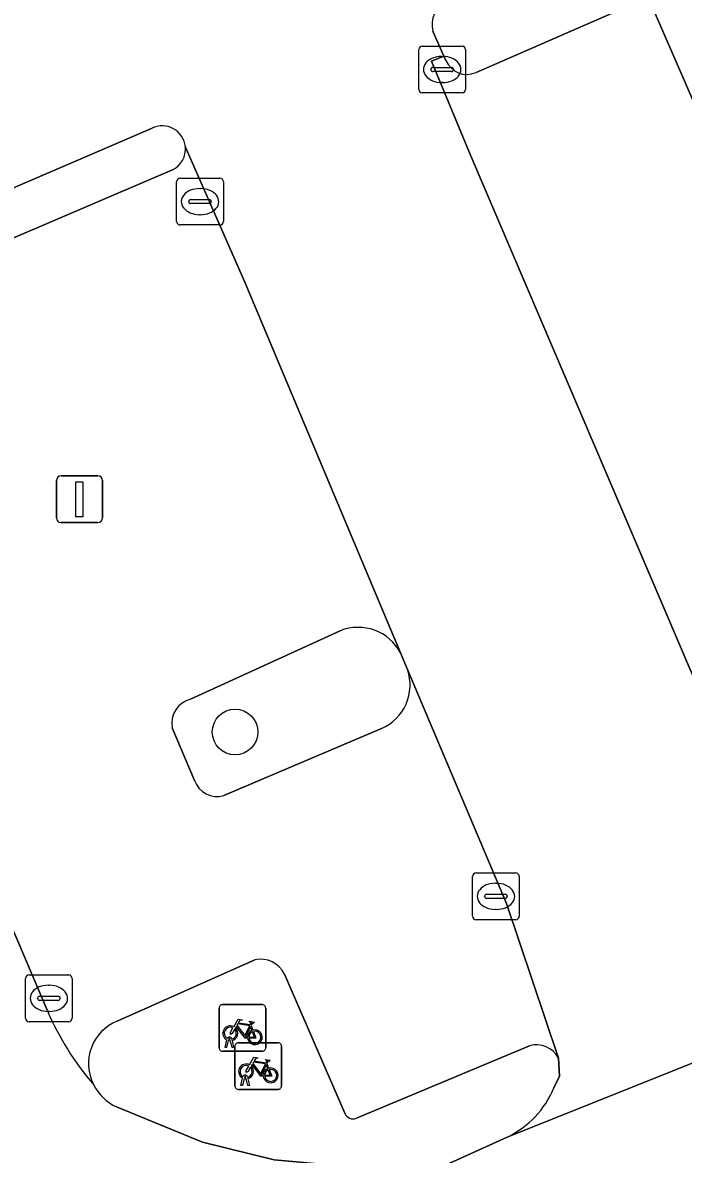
# Model space of a CAD drawing. Extents: x 159371 to 159986, y 382987 to 383597.
# Drawn here: x 159589.46 to 159603.61, y 383453.83 to 383478.07 of the extents above; entities that cross this region are included whole.
import ezdxf

# ---------------------------------------------------------------- set-up
doc = ezdxf.new("R2010")
doc.units = 0
for name, color, linetype in [('IMGEO_Boom', 7, 'Continuous'), ('IMGEO_Fietsenrek', 7, 'Continuous'), ('IMGEO_Kolk', 7, 'Continuous'), ('IMGEO_Lichtmast', 7, 'Continuous'), ('IMGEO_Parkeervlak_open', 7, 'Continuous'), ('IMGEO_Rijbaan_lokaal_gesloten', 7, 'Continuous'), ('IMGEO_Verkeerseiland_open', 7, 'Continuous')]:
    doc.layers.add(name, color=color, linetype=linetype)

msp = doc.modelspace()

# ---------------------------------------------------------------- linework, layer by layer
at = {"layer": 'IMGEO_Boom'}
msp.add_circle((159594.011, 383462.877), 0.489, dxfattribs=at)
at = {"layer": 'IMGEO_Fietsenrek'}
for p, q in [((159593.669, 383456.112), (159593.669, 383456.953)), ((159593.669, 383456.953), (159593.669, 383456.112)), ((159593.744, 383457.037), (159594.585, 383457.037)), ((159594.585, 383457.037), (159593.744, 383457.037)), ((159594.669, 383456.962), (159594.669, 383456.121)), ((159594.669, 383456.121), (159594.669, 383456.962)), ((159594.356, 383456.586), (159594.392, 383456.491)), ((159593.796, 383456.121), (159593.835, 383456.281)), ((159593.865, 383456.269), (159593.83, 383456.121)), ((159593.907, 383456.293), (159593.906, 383456.297)), ((159593.948, 383456.121), (159593.914, 383456.263)), ((159593.938, 383456.304), (159593.939, 383456.297)), ((159593.946, 383456.267), (159593.981, 383456.121)), ((159594.082, 383456.22), (159594.923, 383456.22)), ((159594.923, 383456.22), (159594.082, 383456.22)), ((159594.594, 383456.037), (159593.753, 383456.037)), ((159593.753, 383456.037), (159594.594, 383456.037)), ((159593.83, 383456.121), (159593.796, 383456.121)), ((159593.981, 383456.121), (159593.948, 383456.121)), ((159594.007, 383455.295), (159594.007, 383456.136)), ((159594.007, 383456.136), (159594.007, 383455.295)), ((159595.007, 383456.145), (159595.007, 383455.304)), ((159595.007, 383455.304), (159595.007, 383456.145)), ((159594.694, 383455.769), (159594.73, 383455.674)), ((159594.245, 383455.476), (159594.244, 383455.48)), ((159594.276, 383455.487), (159594.277, 383455.48)), ((159594.134, 383455.304), (159594.173, 383455.464)), ((159594.168, 383455.304), (159594.134, 383455.304)), ((159594.203, 383455.452), (159594.168, 383455.304)), ((159594.286, 383455.304), (159594.252, 383455.446)), ((159594.284, 383455.45), (159594.319, 383455.304)), ((159594.319, 383455.304), (159594.286, 383455.304)), ((159594.932, 383455.22), (159594.091, 383455.22)), ((159594.091, 383455.22), (159594.932, 383455.22))]:
    msp.add_line(p, q, dxfattribs=at)
for points in [[(159593.982, 383456.563), (159594.077, 383456.727), (159594.163, 383456.713), (159594.165, 383456.704), (159594.109, 383456.693), (159594.082, 383456.648), (159594.338, 383456.607)], [(159594.003, 383456.511), (159593.951, 383456.421), (159593.911, 383456.396), (159593.912, 383456.443), (159593.967, 383456.537)], [(159594.278, 383456.319), (159594.228, 383456.319), (159594.037, 383456.57), (159594.018, 383456.538)], [(159594.325, 383456.582), (159594.068, 383456.623), (159594.051, 383456.594), (159594.218, 383456.374), (159594.325, 383456.582)], [(159594.373, 383456.484), (159594.343, 383456.561), (159594.234, 383456.343), (159594.277, 383456.343)], [(159594.307, 383456.343), (159594.427, 383456.342), (159594.383, 383456.456)], [(159594.403, 383456.463), (159594.458, 383456.318), (159594.308, 383456.318)], [(159594.338, 383456.607), (159594.363, 383456.656), (159594.357, 383456.66), (159594.334, 383456.664), (159594.322, 383456.671), (159594.321, 383456.674), (159594.323, 383456.679), (159594.418, 383456.664), (159594.42, 383456.654), (159594.41, 383456.641), (159594.398, 383456.635), (159594.384, 383456.641), (159594.356, 383456.586)], [(159594.341, 383455.694), (159594.289, 383455.604), (159594.249, 383455.579), (159594.25, 383455.626), (159594.305, 383455.72)], [(159594.32, 383455.746), (159594.415, 383455.91), (159594.501, 383455.896), (159594.503, 383455.887), (159594.447, 383455.876), (159594.42, 383455.831), (159594.676, 383455.79)], [(159594.616, 383455.502), (159594.566, 383455.502), (159594.375, 383455.753), (159594.356, 383455.721)], [(159594.663, 383455.765), (159594.406, 383455.806), (159594.389, 383455.777), (159594.556, 383455.557), (159594.663, 383455.765)], [(159594.711, 383455.667), (159594.681, 383455.744), (159594.572, 383455.526), (159594.615, 383455.526)], [(159594.676, 383455.79), (159594.701, 383455.839), (159594.695, 383455.843), (159594.672, 383455.847), (159594.66, 383455.854), (159594.659, 383455.857), (159594.661, 383455.862), (159594.756, 383455.847), (159594.758, 383455.837), (159594.748, 383455.824), (159594.736, 383455.818), (159594.722, 383455.824), (159594.694, 383455.769)], [(159594.645, 383455.526), (159594.765, 383455.525), (159594.721, 383455.639)], [(159594.741, 383455.646), (159594.796, 383455.501), (159594.646, 383455.501)]]:
    msp.add_lwpolyline(points, dxfattribs=at)
for centre, radius, start, end in [((159593.747, 383456.959), 0.0779, 92.4484, 184.2845), ((159593.747, 383456.959), 0.0779, 92.4484, 184.2845), ((159594.591, 383456.959), 0.0779, 2.4484, 94.2845), ((159594.591, 383456.959), 0.0779, 2.4484, 94.2845), ((159593.909, 383456.422), 0.159, 62.6766, 242.1369), ((159593.909, 383456.422), 0.129, 63.3192, 238.903), ((159593.909, 383456.422), 0.129, 283.6043, 43.4302), ((159593.909, 383456.422), 0.159, 283.5766, 46.6042), ((159594.436, 383456.338), 0.159, 113.3408, 178.3217), ((159594.436, 383456.338), 0.159, 187.0065, 105.7708), ((159594.436, 383456.338), 0.129, 113.923, 177.9556), ((159594.436, 383456.338), 0.129, 188.6715, 104.5883), ((159593.889, 383456.293), 0.0499, 12.8025, 158.6934), ((159593.909, 383456.422), 0.159, 253.9967, 271.7867), ((159593.889, 383456.293), 0.0174, 12.8025, 163.4502), ((159593.909, 383456.422), 0.129, 253.415, 269.0204), ((159594.085, 383456.142), 0.0779, 92.4484, 184.2845), ((159594.085, 383456.142), 0.0779, 92.4484, 184.2845), ((159594.929, 383456.142), 0.0779, 2.4484, 94.2845), ((159594.929, 383456.142), 0.0779, 2.4484, 94.2845), ((159593.747, 383456.115), 0.0779, 182.4484, 274.2845), ((159593.747, 383456.115), 0.0779, 182.4484, 274.2845), ((159594.591, 383456.115), 0.0779, 272.4484, 4.2845), ((159594.591, 383456.115), 0.0779, 272.4484, 4.2845), ((159594.247, 383455.605), 0.159, 62.6766, 242.1369), ((159594.247, 383455.605), 0.129, 63.3192, 238.903), ((159594.247, 383455.605), 0.159, 283.5766, 46.6042), ((159594.227, 383455.476), 0.0499, 12.8025, 158.6934), ((159594.227, 383455.476), 0.0174, 12.8025, 163.4502), ((159594.247, 383455.605), 0.129, 253.415, 269.0204), ((159594.247, 383455.605), 0.129, 283.6043, 43.4302), ((159594.774, 383455.521), 0.159, 113.3408, 178.3217), ((159594.774, 383455.521), 0.159, 187.0065, 105.7708), ((159594.774, 383455.521), 0.129, 113.923, 177.9556), ((159594.774, 383455.521), 0.129, 188.6715, 104.5883), ((159594.085, 383455.298), 0.0779, 182.4484, 274.2845), ((159594.085, 383455.298), 0.0779, 182.4484, 274.2845), ((159594.247, 383455.605), 0.159, 253.9967, 271.7867), ((159594.929, 383455.298), 0.0779, 272.4484, 4.2845), ((159594.929, 383455.298), 0.0779, 272.4484, 4.2845)]:
    msp.add_arc(centre, radius, start, end, dxfattribs=at)
at = {"layer": 'IMGEO_Kolk'}
for p, q in [((159598.023, 383477.569), (159598.875, 383477.569)), ((159597.948, 383476.643), (159597.948, 383477.495)), ((159598.436, 383477.349), (159598.461, 383477.349)), ((159598.949, 383477.495), (159598.949, 383476.643)), ((159598.207, 383477.063), (159598.207, 383477.075)), ((159598.25, 383477.112), (159598.648, 383477.112)), ((159598.691, 383477.075), (159598.691, 383477.063)), ((159598.645, 383477.026), (159598.247, 383477.026)), ((159598.875, 383476.569), (159598.023, 383476.569)), ((159598.459, 383476.789), (159598.434, 383476.789)), ((159592.76, 383473.812), (159592.76, 383474.664)), ((159592.835, 383474.738), (159593.687, 383474.738)), ((159593.761, 383474.664), (159593.761, 383473.812)), ((159593.248, 383474.518), (159593.273, 383474.518)), ((159593.019, 383474.232), (159593.019, 383474.244)), ((159593.457, 383474.195), (159593.059, 383474.195)), ((159593.062, 383474.281), (159593.46, 383474.281)), ((159593.503, 383474.244), (159593.503, 383474.232)), ((159593.271, 383473.958), (159593.246, 383473.958)), ((159593.687, 383473.738), (159592.835, 383473.738)), ((159599.174, 383459.856), (159600.026, 383459.856)), ((159599.099, 383458.93), (159599.099, 383459.782)), ((159599.587, 383459.636), (159599.612, 383459.636)), ((159600.1, 383459.782), (159600.1, 383458.93)), ((159599.358, 383459.35), (159599.358, 383459.362)), ((159599.401, 383459.399), (159599.799, 383459.399)), ((159599.842, 383459.362), (159599.842, 383459.35)), ((159599.796, 383459.313), (159599.398, 383459.313)), ((159599.61, 383459.076), (159599.585, 383459.076)), ((159600.026, 383458.856), (159599.174, 383458.856)), ((159589.598, 383457.671), (159590.45, 383457.671)), ((159589.523, 383456.745), (159589.523, 383457.597)), ((159590.011, 383457.451), (159590.036, 383457.451)), ((159590.524, 383457.597), (159590.524, 383456.745)), ((159589.782, 383457.165), (159589.782, 383457.177)), ((159589.825, 383457.214), (159590.223, 383457.214)), ((159590.266, 383457.177), (159590.266, 383457.165)), ((159590.22, 383457.128), (159589.822, 383457.128)), ((159590.034, 383456.891), (159590.009, 383456.891)), ((159590.45, 383456.671), (159589.598, 383456.671))]:
    msp.add_line(p, q, dxfattribs=at)
for points in [[(159598.023, 383477.569), (159598.875, 383477.569)], [(159597.948, 383476.643), (159597.948, 383477.495)], [(159598.949, 383477.495), (159598.949, 383476.643)], [(159598.875, 383476.569), (159598.023, 383476.569)], [(159592.76, 383473.812), (159592.76, 383474.664)], [(159592.835, 383474.738), (159593.687, 383474.738)], [(159593.761, 383474.664), (159593.761, 383473.812)], [(159593.687, 383473.738), (159592.835, 383473.738)], [(159599.174, 383459.856), (159600.026, 383459.856)], [(159599.099, 383458.93), (159599.099, 383459.782)], [(159600.1, 383459.782), (159600.1, 383458.93)], [(159600.026, 383458.856), (159599.174, 383458.856)], [(159589.598, 383457.671), (159590.45, 383457.671)], [(159589.523, 383456.745), (159589.523, 383457.597)], [(159590.524, 383457.597), (159590.524, 383456.745)], [(159590.45, 383456.671), (159589.598, 383456.671)]]:
    msp.add_lwpolyline(points, dxfattribs=at)
for centre, radius, start, end in [((159598.025, 383477.493), 0.0765, 91.552, 178.448), ((159598.025, 383477.493), 0.0765, 91.552, 178.448), ((159598.873, 383477.493), 0.0765, 1.552, 88.448), ((159598.873, 383477.493), 0.0765, 1.552, 88.448), ((159598.247, 383477.072), 0.0403, 85.8775, 175.7526), ((159598.244, 383477.062), 0.0366, 178.938, 274.7102), ((159598.648, 383477.069), 0.043, 264.8664, 352.4533), ((159598.652, 383477.074), 0.0386, 1.7309, 96.639), ((159598.025, 383476.645), 0.0765, 181.552, 268.448), ((159598.025, 383476.645), 0.0765, 181.552, 268.448), ((159598.873, 383476.645), 0.0765, 271.552, 358.448), ((159598.873, 383476.645), 0.0765, 271.552, 358.448), ((159592.837, 383474.662), 0.0765, 91.552, 178.448), ((159592.837, 383474.662), 0.0765, 91.552, 178.448), ((159593.685, 383474.662), 0.0765, 1.552, 88.448), ((159593.685, 383474.662), 0.0765, 1.552, 88.448), ((159593.059, 383474.241), 0.0403, 85.8775, 175.7526), ((159593.056, 383474.231), 0.0366, 178.938, 274.7102), ((159593.46, 383474.238), 0.043, 264.8664, 352.4533), ((159593.464, 383474.243), 0.0386, 1.7309, 96.639), ((159592.837, 383473.814), 0.0765, 181.552, 268.448), ((159592.837, 383473.814), 0.0765, 181.552, 268.448), ((159593.685, 383473.814), 0.0765, 271.552, 358.448), ((159593.685, 383473.814), 0.0765, 271.552, 358.448), ((159599.176, 383459.78), 0.0765, 91.552, 178.448), ((159599.176, 383459.78), 0.0765, 91.552, 178.448), ((159600.024, 383459.78), 0.0765, 1.552, 88.448), ((159600.024, 383459.78), 0.0765, 1.552, 88.448), ((159599.398, 383459.359), 0.0403, 85.8775, 175.7526), ((159599.395, 383459.349), 0.0366, 178.938, 274.7102), ((159599.799, 383459.356), 0.043, 264.8664, 352.4533), ((159599.803, 383459.361), 0.0386, 1.7309, 96.639), ((159599.176, 383458.932), 0.0765, 181.552, 268.448), ((159599.176, 383458.932), 0.0765, 181.552, 268.448), ((159600.024, 383458.932), 0.0765, 271.552, 358.448), ((159600.024, 383458.932), 0.0765, 271.552, 358.448), ((159589.6, 383457.595), 0.0765, 91.552, 178.448), ((159589.6, 383457.595), 0.0765, 91.552, 178.448), ((159590.448, 383457.595), 0.0765, 1.552, 88.448), ((159590.448, 383457.595), 0.0765, 1.552, 88.448), ((159589.822, 383457.174), 0.0403, 85.8775, 175.7526), ((159590.227, 383457.176), 0.0386, 1.7309, 96.639), ((159589.819, 383457.164), 0.0366, 178.938, 274.7102), ((159590.223, 383457.171), 0.043, 264.8664, 352.4533), ((159589.6, 383456.747), 0.0765, 181.552, 268.448), ((159589.6, 383456.747), 0.0765, 181.552, 268.448), ((159590.448, 383456.747), 0.0765, 271.552, 358.448), ((159590.448, 383456.747), 0.0765, 271.552, 358.448)]:
    msp.add_arc(centre, radius, start, end, dxfattribs=at)
for centre, major_axis, ratio, start_param, end_param in [((159598.435, 383477.069), (-0.387, 0.002), 0.722429, 4.712389, 7.853982), ((159598.46, 383477.069), (-0.39, 0.002), 0.717154, 1.570796, 4.712389), ((159593.247, 383474.238), (-0.387, 0.002), 0.722429, 4.712389, 7.853982), ((159593.272, 383474.238), (-0.39, 0.002), 0.717154, 1.570796, 4.712389), ((159599.586, 383459.356), (-0.387, 0.002), 0.722429, 4.712389, 7.853982), ((159599.611, 383459.356), (-0.39, 0.002), 0.717154, 1.570796, 4.712389), ((159590.01, 383457.171), (-0.387, 0.002), 0.722429, 4.712389, 7.853982), ((159590.035, 383457.171), (-0.39, 0.002), 0.717154, 1.570796, 4.712389)]:
    msp.add_ellipse(centre, major_axis=major_axis, ratio=ratio, start_param=start_param, end_param=end_param, dxfattribs=at)
at = {"layer": 'IMGEO_Lichtmast'}
for p, q in [((159590.284, 383468.363), (159591.074, 383468.363)), ((159591.074, 383468.363), (159590.284, 383468.363)), ((159590.184, 383467.463), (159590.184, 383468.263)), ((159590.184, 383468.263), (159590.184, 383467.463)), ((159591.174, 383468.263), (159591.174, 383467.463)), ((159591.174, 383467.463), (159591.174, 383468.263)), ((159591.074, 383467.363), (159590.284, 383467.363)), ((159590.284, 383467.363), (159591.074, 383467.363))]:
    msp.add_line(p, q, dxfattribs=at)
msp.add_lwpolyline([(159590.604, 383468.238), (159590.754, 383468.238), (159590.754, 383467.488), (159590.604, 383467.488), (159590.604, 383468.238)], dxfattribs=at)
for centre, start, end in [((159590.284, 383468.263), 90, 180), ((159590.284, 383468.263), 90, 180), ((159591.074, 383468.263), 0, 90), ((159591.074, 383468.263), 360, 90), ((159590.284, 383467.463), 180, 270), ((159590.284, 383467.463), 180, 270), ((159591.074, 383467.463), 270, 0), ((159591.074, 383467.463), 270, 0)]:
    msp.add_arc(centre, 0.1, start, end, dxfattribs=at)
at = {"layer": 'IMGEO_Parkeervlak_open'}
for points in [[(159604.324, 383475.247), (159602.862, 383478.618), (159599.173, 383477.003)], [(159598.527, 383477.263), (159598.487, 383477.353), (159598.217, 383477.244), (159599.058, 383475.23), (159604.956, 383461.424)], [(159597.557, 383464.571), (159594.222, 383472.515), (159592.946, 383475.416)], [(159592.668, 383474.916), (159588.692, 383473.217)], [(159584.854, 383469.017), (159585.268, 383467.988), (159589.991, 383456.904)], [(159593.06, 383463.577), (159596.264, 383465.044)], [(159600.937, 383455.891), (159599.826, 383459.203), (159597.704, 383464.214)], [(159593.139, 383461.84), (159592.664, 383462.965)], [(159597.147, 383462.949), (159593.773, 383461.516)], [(159591.489, 383456.681), (159594.435, 383457.998)], [(159595.073, 383457.692), (159596.361, 383454.713)], [(159596.616, 383454.601), (159600.317, 383456.152)]]:
    msp.add_lwpolyline(points, dxfattribs=at)
for centre, radius, start, end in [((159598.98, 383477.456), 0.493, 203.1029, 293.0498), ((159592.451, 383475.364), 0.498, 295.8394, 6.0125), ((159596.647, 383464.087), 1.031, 28.0119, 111.8015), ((159596.742, 383463.883), 1.018, 293.4638, 19.0068), ((159593.185, 383463.062), 0.53, 103.6125, 190.5771), ((159593.626, 383462.01), 0.515, 199.2536, 286.6086), ((159594.552, 383457.424), 0.586, 27.2055, 101.5475), ((159595.612, 383459.329), 6.122, 203.3345, 220.8586), ((159591.848, 383455.774), 0.976, 111.603, 207.4238), ((159600.471, 383455.65), 0.525, 27.3204, 107.0206), ((159596.544, 383454.784), 0.196, 201.0816, 291.4947)]:
    msp.add_arc(centre, radius, start, end, dxfattribs=at)
at = {"layer": 'IMGEO_Rijbaan_lokaal_gesloten'}
for points in [[(159604.956, 383461.424), (159599.058, 383475.23), (159598.217, 383477.244), (159598.487, 383477.353), (159598.246, 383477.892)], [(159585.085, 383472.738), (159585.296, 383472.825), (159592.233, 383475.81)], [(159592.946, 383475.416), (159594.222, 383472.515), (159597.557, 383464.571), (159597.704, 383464.214), (159599.826, 383459.203), (159600.937, 383455.891), (159600.958, 383455.501), (159600.839, 383455.251)], [(159578.585, 383469.668), (159579.365, 383467.814), (159579.39, 383467.76), (159586.948, 383450.058), (159587.286, 383449.269), (159598.468, 383453.576), (159597.681, 383453.453), (159594.851, 383453.712), (159593.316, 383454.093), (159591.474, 383454.845)], [(159589.991, 383456.904), (159585.268, 383467.988), (159584.854, 383469.017)], [(159613.346, 383453.734), (159613.786, 383453.923), (159611.514, 383458.976), (159608.481, 383457.652), (159599.841, 383454.2), (159598.468, 383453.576), (159587.286, 383449.269)], [(159599.841, 383454.2), (159608.481, 383457.652)]]:
    msp.add_lwpolyline(points, dxfattribs=at)
for centre, radius, start, end in [((159598.796, 383478.027), 0.566, 117.0695, 193.8131), ((159592.452, 383475.364), 0.497, 6.0112, 116.1392), ((159595.612, 383459.329), 6.122, 203.3345, 220.8586), ((159591.93, 383455.806), 1.064, 206.9399, 244.5942), ((159598.991, 383456.006), 1.996, 295.197, 337.7664)]:
    msp.add_arc(centre, radius, start, end, dxfattribs=at)
at = {"layer": 'IMGEO_Verkeerseiland_open'}
for points in [[(159599.173, 383477.003), (159602.862, 383478.618), (159604.324, 383475.247), (159610.653, 383460.464)], [(159598.246, 383477.892), (159598.487, 383477.353), (159598.527, 383477.263)], [(159592.233, 383475.81), (159585.296, 383472.825), (159585.085, 383472.738)], [(159588.692, 383473.217), (159592.668, 383474.916)], [(159596.264, 383465.044), (159593.06, 383463.577)], [(159597.704, 383464.214), (159597.557, 383464.571)], [(159592.664, 383462.965), (159593.139, 383461.84)], [(159593.773, 383461.516), (159597.147, 383462.949)], [(159594.435, 383457.998), (159591.489, 383456.681)], [(159596.361, 383454.713), (159595.073, 383457.692)], [(159600.317, 383456.152), (159596.616, 383454.601)], [(159600.839, 383455.251), (159600.958, 383455.501), (159600.937, 383455.891)], [(159591.474, 383454.845), (159593.316, 383454.093), (159594.851, 383453.712), (159597.681, 383453.453), (159598.468, 383453.576), (159599.841, 383454.2)]]:
    msp.add_lwpolyline(points, dxfattribs=at)
for centre, radius, start, end in [((159598.796, 383478.027), 0.566, 117.0695, 193.8131), ((159598.98, 383477.456), 0.493, 203.1029, 293.0498), ((159592.452, 383475.364), 0.497, 6.0112, 116.1392), ((159592.451, 383475.364), 0.498, 295.8394, 6.0125), ((159596.647, 383464.087), 1.031, 28.0119, 111.8015), ((159596.742, 383463.883), 1.018, 293.4638, 19.0068), ((159593.185, 383463.062), 0.53, 103.6125, 190.5771), ((159593.626, 383462.01), 0.515, 199.2536, 286.6086), ((159594.552, 383457.424), 0.586, 27.2055, 101.5475), ((159591.848, 383455.774), 0.976, 111.603, 207.4238), ((159600.471, 383455.65), 0.525, 27.3204, 107.0206), ((159591.93, 383455.806), 1.064, 206.9399, 244.5942), ((159598.991, 383456.006), 1.996, 295.197, 337.7664), ((159596.544, 383454.784), 0.196, 201.0816, 291.4947)]:
    msp.add_arc(centre, radius, start, end, dxfattribs=at)

doc.saveas('drawing.dxf')
